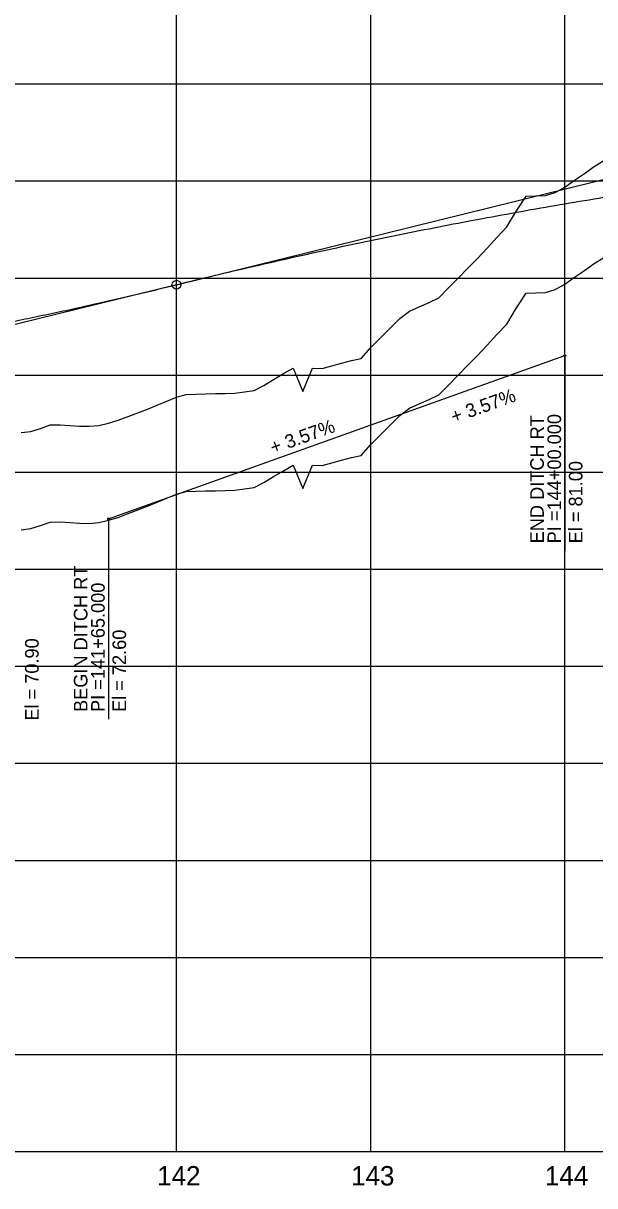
# Model space of a CAD drawing. Extents: x 2345490 to 2436403, y 465165 to 573888.
# Drawn here: x 2394443 to 2394737, y 564259 to 564858 of the extents above; entities that cross this region are included whole.
import ezdxf

# ---------------------------------------------------------------- set-up
doc = ezdxf.new("R2010")
doc.units = 0
for name, color, linetype in [('Old_Level_1', 7, 'Continuous'), ('Old_Level_2', 7, 'Continuous'), ('Old_Level_3', 7, 'Continuous'), ('Old_Level_57', 7, 'Continuous'), ('Old_Level_62', 7, 'Continuous'), ('Old_Level_63', 7, 'Continuous')]:
    doc.layers.add(name, color=color, linetype=linetype)

msp = doc.modelspace()

# ---------------------------------------------------------------- linework, layer by layer
at = {"layer": 'Old_Level_1'}
msp.add_lwpolyline([(2394441.5425, 564596.8685), (2394446.5425, 564597.45625), (2394451.5425, 564598.9545), (2394456.5425, 564600.8225), (2394461.5425, 564600.869), (2394466.5425, 564600.56675), (2394471.5425, 564600.26325), (2394476.5425, 564600.1355), (2394481.5425, 564600.53475), (2394486.5425, 564601.721), (2394491.5425, 564603.2305), (2394496.5425, 564605.147), (2394501.5425, 564607.08775), (2394506.5425, 564609.02775), (2394511.5425, 564611.0315), (2394516.5425, 564613.12075), (2394521.5425, 564615.20925), (2394526.5425, 564616.59275), (2394531.5425, 564616.722), (2394536.5425, 564616.84925), (2394541.5425, 564616.9745), (2394546.5425, 564617.09775), (2394551.5425, 564617.21925), (2394556.5425, 564617.84675), (2394561.5425, 564618.66275), (2394566.5425, 564621.1355), (2394571.5425, 564624.211), (2394576.5425, 564627.286), (2394581.5425, 564630.13275), (2394586.5425, 564618.08275), (2394591.5425, 564630.11025), (2394596.5425, 564629.89175), (2394601.5425, 564631.28875), (2394606.5425, 564632.68625), (2394611.5425, 564634.0835), (2394616.5425, 564635.12275), (2394621.5425, 564640.761), (2394626.5425, 564645.7365), (2394631.5425, 564650.711), (2394636.5425, 564655.68475), (2394641.5425, 564659.40475), (2394646.5425, 564661.6685), (2394651.5425, 564663.93125), (2394656.5425, 564666.333), (2394661.5425, 564671.41875), (2394666.5425, 564676.5045), (2394671.5425, 564681.5905), (2394676.5425, 564686.67625), (2394681.5425, 564691.8995), (2394686.5425, 564697.364), (2394691.5425, 564702.828), (2394696.5425, 564711.17725), (2394701.5425, 564718.7165), (2394706.5425, 564718.9225), (2394711.5425, 564719.13025), (2394716.5425, 564720.65875), (2394721.5425, 564723.38625), (2394726.5425, 564726.92075), (2394731.5425, 564730.4575), (2394736.5425, 564733.9965), (2394741.5425, 564737.0815)], dxfattribs=at)
at = {"layer": 'Old_Level_2'}
for q in [(2395018.87275, 564845.87475), (2394224.2125, 564649.693)]:
    msp.add_line((2394521.5425, 564723.0965), q, dxfattribs=at)
msp.add_circle((2394521.5425, 564723.0965), 2.25, dxfattribs=at)
for points in [[(2394521.5425, 564723.0965), (2394541.5425, 564727.957), (2394561.5425, 564732.66375), (2394581.5425, 564737.217), (2394601.5425, 564741.61625), (2394621.5425, 564745.86175), (2394641.5425, 564749.95375), (2394661.5425, 564753.89175), (2394681.5425, 564757.676), (2394701.5425, 564761.3065), (2394721.5425, 564764.78325), (2394741.5425, 564768.10625), (2394761.5425, 564771.2755), (2394781.5425, 564774.291), (2394801.5425, 564777.15275), (2394821.5425, 564779.86075), (2394841.5425, 564782.41475), (2394861.5425, 564784.81525), (2394881.5425, 564787.062), (2394901.5425, 564789.155), (2394921.5425, 564791.094), (2394941.5425, 564792.8795), (2394961.5425, 564794.511), (2394981.5425, 564795.989), (2395001.5425, 564797.313), (2395021.5425, 564798.48325), (2395041.5425, 564799.5), (2395061.5425, 564800.36275), (2395081.5425, 564801.07175), (2395101.5425, 564801.627), (2395121.5425, 564802.0285), (2395141.5425, 564802.27625), (2395161.5425, 564802.37025), (2395181.5425, 564802.3105), (2395201.5425, 564802.097), (2395221.5425, 564801.72975), (2395241.5425, 564801.20875), (2395261.5425, 564800.534), (2395281.5425, 564799.7055), (2395301.5425, 564798.723), (2395321.5425, 564797.587), (2395341.5425, 564796.297), (2395361.5425, 564794.8535), (2395381.5425, 564793.256), (2395401.5425, 564791.505), (2395421.5425, 564789.6), (2395441.5425, 564787.5415), (2395461.5425, 564785.329), (2395481.5425, 564782.96275), (2395501.5425, 564780.443), (2395521.5425, 564777.76925)], [(2393921.5425, 564670.284), (2393933.5425, 564669.472), (2393945.5425, 564668.7365), (2393957.5425, 564668.077), (2393969.5425, 564667.494), (2393981.5425, 564666.987), (2393993.5425, 564666.5565), (2394005.5425, 564666.202), (2394017.5425, 564665.924), (2394029.5425, 564665.722), (2394041.5425, 564665.5965), (2394053.5425, 564665.547), (2394065.5425, 564665.574), (2394077.5425, 564665.677), (2394089.5425, 564665.8565), (2394101.5425, 564666.112), (2394113.5425, 564666.444), (2394125.5425, 564666.852), (2394137.5425, 564667.3365), (2394149.5425, 564667.897), (2394161.5425, 564668.534), (2394173.5425, 564669.247), (2394185.5425, 564670.0365), (2394197.5425, 564670.902), (2394209.5425, 564671.844), (2394221.5425, 564672.862), (2394233.5425, 564673.9565), (2394245.5425, 564675.127), (2394257.5425, 564676.374), (2394269.5425, 564677.697), (2394281.5425, 564679.0965), (2394293.5425, 564680.572), (2394305.5425, 564682.124), (2394317.5425, 564683.752), (2394329.5425, 564685.4565), (2394341.5425, 564687.237), (2394353.5425, 564689.094), (2394365.5425, 564691.027), (2394377.5425, 564693.0365), (2394389.5425, 564695.122), (2394401.5425, 564697.284), (2394413.5425, 564699.522), (2394425.5425, 564701.8365), (2394437.5425, 564704.227), (2394449.5425, 564706.694), (2394461.5425, 564709.237), (2394473.5425, 564711.8565), (2394485.5425, 564714.552), (2394497.5425, 564717.324), (2394509.5425, 564720.172), (2394521.5425, 564723.0965)]]:
    msp.add_spline(points, degree=3, dxfattribs=at)
at = {"layer": 'Old_Level_3'}
for p, q in [((2394486.5425, 564602.534), (2394721.5425, 564686.534)), ((2394721.5425, 564686.534), (2394721.5425, 564586.00177)), ((2394486.5425, 564602.534), (2394486.5425, 564499.33458))]:
    msp.add_line(p, q, dxfattribs=at)
for centre in [(2394721.5425, 564686.534), (2394486.5425, 564602.534)]:
    msp.add_circle(centre, 0.5, dxfattribs=at)
at = {"layer": 'Old_Level_57'}
for p, q in [((2394521.54225, 564276.534), (2394521.54225, 566615.2835)), ((2394621.54225, 564276.534), (2394621.54225, 566615.2835)), ((2394721.54225, 564276.534), (2394721.54225, 566615.2835)), ((2381271.5425, 564826.534), (2410861.12275, 564826.534)), ((2381271.54275, 564776.534), (2410861.123, 564776.534)), ((2381271.5425, 564726.534), (2410861.12275, 564726.534)), ((2381271.54275, 564676.534), (2410861.123, 564676.534)), ((2381271.5425, 564626.534), (2410861.12275, 564626.534)), ((2381271.54275, 564576.534), (2410861.123, 564576.534)), ((2381271.5425, 564526.534), (2410861.12275, 564526.534)), ((2381271.54275, 564476.534), (2410861.123, 564476.534)), ((2381271.5425, 564426.534), (2410861.12275, 564426.534)), ((2381271.54275, 564376.534), (2410861.123, 564376.534)), ((2381271.5425, 564326.534), (2410861.12275, 564326.534)), ((2381271.54275, 564276.534), (2410861.123, 564276.534))]:
    msp.add_line(p, q, dxfattribs=at)
at = {"layer": 'Old_Level_63'}
msp.add_line((2381321.5425, 564276.534), (2406689.937, 564276.534), dxfattribs=at)
msp.add_lwpolyline([(2394441.5425, 564646.86825), (2394446.5425, 564647.456), (2394451.5425, 564648.95425), (2394456.5425, 564650.82225), (2394461.5425, 564650.86875), (2394466.5425, 564650.5665), (2394471.5425, 564650.263), (2394476.5425, 564650.13525), (2394481.5425, 564650.5345), (2394486.5425, 564651.72075), (2394491.5425, 564653.23025), (2394496.5425, 564655.14675), (2394501.5425, 564657.0875), (2394506.5425, 564659.0275), (2394511.5425, 564661.03125), (2394516.5425, 564663.1205), (2394521.5425, 564665.209), (2394526.5425, 564666.5925), (2394531.5425, 564666.72175), (2394536.5425, 564666.849), (2394541.5425, 564666.97425), (2394546.5425, 564667.0975), (2394551.5425, 564667.219), (2394556.5425, 564667.8465), (2394561.5425, 564668.6625), (2394566.5425, 564671.13525), (2394571.5425, 564674.21075), (2394576.5425, 564677.28575), (2394581.5425, 564680.1325), (2394586.5425, 564668.0825), (2394591.5425, 564680.11), (2394596.5425, 564679.8915), (2394601.5425, 564681.2885), (2394606.5425, 564682.686), (2394611.5425, 564684.08325), (2394616.5425, 564685.1225), (2394621.5425, 564690.76075), (2394626.5425, 564695.73625), (2394631.5425, 564700.71075), (2394636.5425, 564705.6845), (2394641.5425, 564709.4045), (2394646.5425, 564711.66825), (2394651.5425, 564713.931), (2394656.5425, 564716.33275), (2394661.5425, 564721.4185), (2394666.5425, 564726.50425), (2394671.5425, 564731.59025), (2394676.5425, 564736.676), (2394681.5425, 564741.89925), (2394686.5425, 564747.36375), (2394691.5425, 564752.82775), (2394696.5425, 564761.177), (2394701.5425, 564768.71625), (2394706.5425, 564768.92225), (2394711.5425, 564769.13), (2394716.5425, 564770.6585), (2394721.5425, 564773.386), (2394726.5425, 564776.9205), (2394731.5425, 564780.45725), (2394736.5425, 564783.99625), (2394741.5425, 564787.08125)], dxfattribs=at)

# ---------------------------------------------------------------- texts
at = {"layer": 'Old_Level_3'}
for s, height, rotation, p in [('+ 3.57%', 7.000001, 19.66926667, (2394664.30173, 564651.57357)), ('PI =144+00.000', 7.0000005, 90, (2394719.5425, 564589.84938)), ('+ 3.57%', 7.000001, 19.66926667, (2394571.22463, 564635.76802)), ('END DITCH RT', 7.0000005, 90, (2394710.6686, 564589.84938)), ('El = 81.00', 7.000001, 90, (2394730.5425, 564589.84938)), ('BEGIN DITCH RT', 7.0000005, 90, (2394475.6686, 564502.97125)), ('PI =141+65.000', 7.0000005, 90, (2394484.5425, 564502.97125)), ('El = 72.60', 7.000001, 90, (2394495.5425, 564502.97125)), ('El = 70.90', 7.000001, 90, (2394450.5425, 564498.5165))]:
    msp.add_text(s, height=height, rotation=rotation, dxfattribs=at).set_placement(p)
at = {"layer": 'Old_Level_62'}
for s, p in [('142', (2394511.55925, 564259.034)), ('143', (2394611.394, 564259.034)), ('144', (2394711.2365, 564259.034))]:
    msp.add_text(s, height=10.000001, dxfattribs=at).set_placement(p)

doc.saveas('drawing.dxf')
